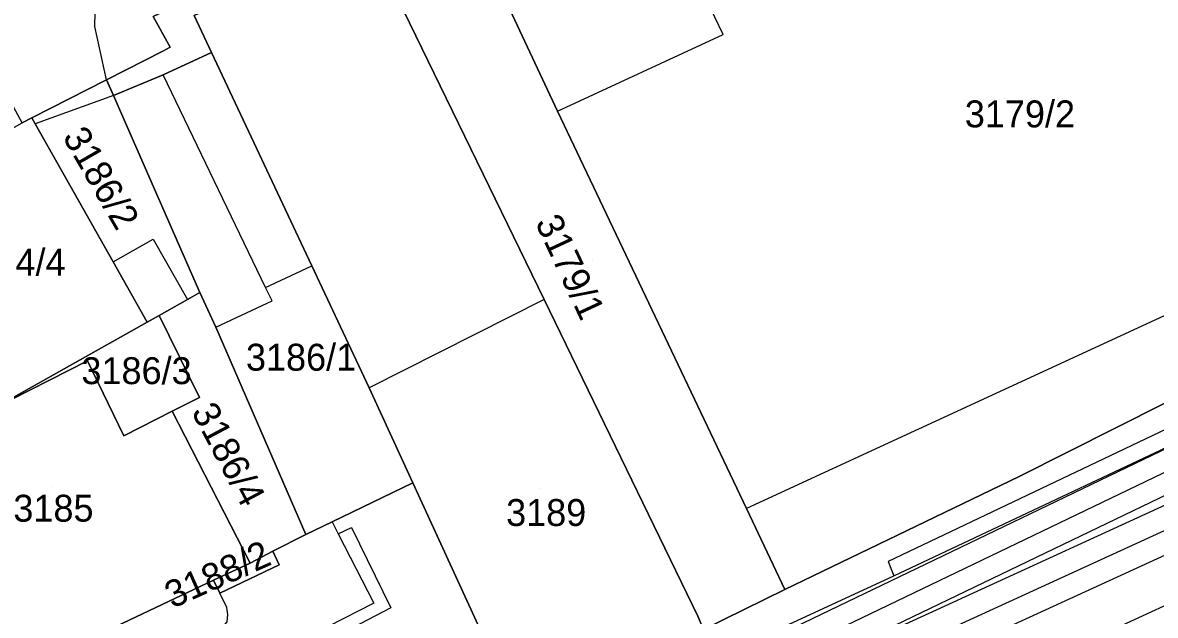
# Model space of a CAD drawing. Extents: x -264070 to -262271, y -1238894 to -1238141.
# Drawn here: x -263134.9 to -263050.9, y -1238614.4 to -1238570.4 of the extents above; entities that cross this region are included whole.
import ezdxf

# ---------------------------------------------------------------- set-up
doc = ezdxf.new("R2010")
doc.units = 0
for name, color, linetype in [('body_kn', 7, 'Continuous'), ('kladpar_druhypozemkov', 7, 'Continuous'), ('kladpar_hranice', 7, 'Continuous'), ('kladpar_parcelnecisla', 7, 'Continuous'), ('kladpar_plochy', 7, 'Continuous'), ('tarchy_linie', 7, 'Continuous'), ('zappar_hrandruhpozemk', 7, 'Continuous')]:
    doc.layers.add(name, color=color, linetype=linetype)

msp = doc.modelspace()

# ---------------------------------------------------------------- linework, layer by layer
at = {"layer": 'body_kn'}
for p, q in [((-263129.57, -1238570.67), (-263129.57, -1238570.67)), ((-263082.94, -1238571.28), (-263082.94, -1238571.28)), ((-263123.98, -1238572.22), (-263123.98, -1238572.22)), ((-263124.54, -1238572.51), (-263124.54, -1238572.51)), ((-263120.93, -1238572.62), (-263120.93, -1238572.62)), ((-263128.71, -1238574.64), (-263128.71, -1238574.64)), ((-263128.71, -1238574.64), (-263128.71, -1238574.64)), ((-263124.5, -1238574.27), (-263124.5, -1238574.27)), ((-263128.2, -1238575.81), (-263128.2, -1238575.81)), ((-263128.2, -1238575.81), (-263128.2, -1238575.81)), ((-263095.23, -1238576.97), (-263095.23, -1238576.97)), ((-263095.23, -1238576.97), (-263095.23, -1238576.97)), ((-263134.27, -1238577.46), (-263134.27, -1238577.46)), ((-263134.01, -1238577.91), (-263134.01, -1238577.91)), ((-263124.88, -1238583.37), (-263124.88, -1238583.37)), ((-263125.24, -1238586.48), (-263125.24, -1238586.48)), ((-263128.22, -1238588.17), (-263128.22, -1238588.17)), ((-263128.22, -1238588.17), (-263128.22, -1238588.17)), ((-263113.48, -1238588.47), (-263113.48, -1238588.47)), ((-263113.48, -1238588.47), (-263113.48, -1238588.47)), ((-263121.79, -1238590.44), (-263121.79, -1238590.44)), ((-263121.79, -1238590.44), (-263121.79, -1238590.44)), ((-263116.91, -1238590.06), (-263116.91, -1238590.06)), ((-263116.91, -1238590.06), (-263116.91, -1238590.06)), ((-263122.71, -1238590.96), (-263122.71, -1238590.96)), ((-263116.43, -1238591.05), (-263116.43, -1238591.05)), ((-263096.23, -1238590.97), (-263096.23, -1238590.97)), ((-263096.23, -1238590.97), (-263096.23, -1238590.97)), ((-263124.8, -1238592.14), (-263124.8, -1238592.14)), ((-263125.69, -1238592.64), (-263125.69, -1238592.64)), ((-263120.59, -1238593.01), (-263120.59, -1238593.01)), ((-263120.59, -1238593.01), (-263120.59, -1238593.01)), ((-263130.12, -1238595.53), (-263130.12, -1238595.53)), ((-263130.12, -1238595.53), (-263130.12, -1238595.53)), ((-263109.23, -1238597.52), (-263109.23, -1238597.52)), ((-263121.81, -1238598.23), (-263121.81, -1238598.23)), ((-263123.84, -1238599.27), (-263123.84, -1238599.27)), ((-263127.44, -1238601.08), (-263127.44, -1238601.08)), ((-263060.96, -1238604.1), (-263060.96, -1238604.1)), ((-263105.98, -1238604.59), (-263105.98, -1238604.59)), ((-263105.98, -1238604.59), (-263105.98, -1238604.59)), ((-263081.2, -1238606.5), (-263081.2, -1238606.5)), ((-263081.2, -1238606.5), (-263081.2, -1238606.5)), ((-263111.97, -1238607.48), (-263111.97, -1238607.48)), ((-263111.97, -1238607.48), (-263111.97, -1238607.48)), ((-263113.91, -1238608.41), (-263113.91, -1238608.41)), ((-263111.52, -1238608.38), (-263111.52, -1238608.38)), ((-263111.52, -1238608.38), (-263111.52, -1238608.38)), ((-263110.54, -1238607.89), (-263110.54, -1238607.89)), ((-263116.38, -1238609.66), (-263116.38, -1238609.66)), ((-263118.06, -1238610.54), (-263118.06, -1238610.54)), ((-263115.89, -1238610.68), (-263115.89, -1238610.68)), ((-263070.7, -1238610.43), (-263070.7, -1238610.43)), ((-263120.77, -1238611.82), (-263120.77, -1238611.82)), ((-263120.77, -1238611.82), (-263120.77, -1238611.82)), ((-263070.26, -1238611.49), (-263070.26, -1238611.49)), ((-263078.37, -1238612.51), (-263078.37, -1238612.51)), ((-263120.31, -1238612.77), (-263120.31, -1238612.77)), ((-263108.88, -1238613.53), (-263108.88, -1238613.53)), ((-263119.79, -1238613.84), (-263119.79, -1238613.84)), ((-263119.7, -1238614.36), (-263119.7, -1238614.36)), ((-263107.61, -1238613.88), (-263107.61, -1238613.88))]:
    msp.add_line(p, q, dxfattribs=at)
at = {"layer": 'kladpar_druhypozemkov'}
for p, q in [((-263122.95, -1238572.89), (-263122.95, -1238572.89)), ((-263060.81, -1238575.62), (-263060.81, -1238575.62)), ((-263127.86, -1238582.44), (-263127.86, -1238582.44)), ((-263092.66, -1238587.97), (-263092.66, -1238587.97)), ((-263115, -1238594.15), (-263115, -1238594.15)), ((-263125.77, -1238595.76), (-263125.77, -1238595.76)), ((-263118.05, -1238603.48), (-263118.05, -1238603.48)), ((-263132.74, -1238604.87), (-263132.74, -1238604.87)), ((-263096.6, -1238605.01), (-263096.6, -1238605.01)), ((-263116.61, -1238610.63), (-263116.61, -1238610.63))]:
    msp.add_line(p, q, dxfattribs=at)
at = {"layer": 'kladpar_hranice'}
for points in [[(-263065.7, -1238550.9), (-263056.86, -1238547.07), (-263054.34, -1238545.86), (-263028.95, -1238533.25), (-263017.61, -1238527.12), (-263004.42, -1238548.18), (-262996.97, -1238561.58), (-262994.61, -1238566.47), (-262992.31, -1238570.76), (-263007.62, -1238578.23), (-263023.4, -1238585.7), (-263039.44, -1238593.26), (-263060.96, -1238604.1), (-263078.37, -1238612.51), (-263081.2, -1238606.5), (-263095.23, -1238576.97), (-263101.57, -1238563.43), (-263095.51, -1238560.38), (-263093.44, -1238564.6), (-263087.21, -1238561.28), (-263083.52, -1238559.32), (-263065.7, -1238550.9)], [(-263124.14, -1238534.67), (-263121.82, -1238533.7), (-263121.56, -1238534.24), (-263118.99, -1238539.49), (-263110.96, -1238556.66), (-263106.61, -1238565.95), (-263108.02, -1238566.66), (-263109.29, -1238563.84), (-263109.84, -1238562.63), (-263125.25, -1238569.93), (-263123.98, -1238572.22), (-263124.54, -1238572.51), (-263128.71, -1238574.64), (-263134.27, -1238577.46), (-263134.97, -1238577.84), (-263143.43, -1238562.22), (-263151.59, -1238547.2), (-263145.2, -1238544.29), (-263140.64, -1238542.2)], [(-263109.84, -1238562.63), (-263109.29, -1238563.84), (-263122.21, -1238569.87), (-263120.93, -1238572.62), (-263124.5, -1238574.27), (-263128.2, -1238575.81), (-263128.71, -1238574.64), (-263124.54, -1238572.51), (-263123.98, -1238572.22), (-263125.25, -1238569.93), (-263109.84, -1238562.63)], [(-263096.23, -1238590.97), (-263084.82, -1238614.5), (-263084.41, -1238615.48), (-263086.04, -1238616.33), (-263089.37, -1238618.13), (-263095.59, -1238621.29), (-263097.8, -1238622.41), (-263098.35, -1238621.21), (-263105.98, -1238604.59), (-263109.23, -1238597.52), (-263113.48, -1238588.47), (-263120.93, -1238572.62), (-263122.21, -1238569.87), (-263109.29, -1238563.84), (-263108.02, -1238566.66), (-263096.23, -1238590.97)], [(-263081.2, -1238606.5), (-263078.37, -1238612.51), (-263084.41, -1238615.48), (-263084.82, -1238614.5), (-263096.23, -1238590.97), (-263108.02, -1238566.66), (-263106.61, -1238565.95), (-263101.57, -1238563.43), (-263095.23, -1238576.97), (-263081.2, -1238606.5)], [(-263113.48, -1238588.47), (-263109.23, -1238597.52), (-263105.98, -1238604.59), (-263111.97, -1238607.48), (-263113.91, -1238608.41), (-263120.59, -1238593.01), (-263121.79, -1238590.44), (-263124.88, -1238583.37), (-263128.2, -1238575.81), (-263124.5, -1238574.27), (-263120.93, -1238572.62), (-263113.48, -1238588.47)], [(-263128.71, -1238574.64), (-263128.2, -1238575.81), (-263124.88, -1238583.37), (-263121.79, -1238590.44), (-263122.71, -1238590.96), (-263124.8, -1238592.14), (-263125.69, -1238592.64), (-263128.22, -1238588.17), (-263134.01, -1238577.91), (-263134.27, -1238577.46), (-263128.71, -1238574.64)], [(-263134.97, -1238577.84), (-263134.27, -1238577.46), (-263134.01, -1238577.91), (-263128.22, -1238588.17), (-263125.69, -1238592.64), (-263137.25, -1238599.13), (-263140.2, -1238593.83), (-263145.71, -1238583.9), (-263134.97, -1238577.84)], [(-263084.41, -1238615.48), (-263078.37, -1238612.51), (-263060.96, -1238604.1), (-263039.44, -1238593.26), (-263023.4, -1238585.7), (-263007.62, -1238578.23)], [(-263121.79, -1238590.44), (-263120.59, -1238593.01), (-263113.91, -1238608.41), (-263116.38, -1238609.66), (-263118.06, -1238610.54), (-263123.84, -1238599.27), (-263121.81, -1238598.23), (-263124.8, -1238592.14), (-263122.71, -1238590.96), (-263121.79, -1238590.44)], [(-263137.25, -1238599.13), (-263125.69, -1238592.64), (-263124.8, -1238592.14), (-263121.81, -1238598.23), (-263123.84, -1238599.27), (-263127.44, -1238601.08), (-263130.12, -1238595.53), (-263137.25, -1238599.13)], [(-263130.12, -1238595.53), (-263127.44, -1238601.08), (-263123.84, -1238599.27), (-263118.06, -1238610.54), (-263120.77, -1238611.82), (-263138.07, -1238620.01), (-263146.33, -1238603.44), (-263142.8, -1238601.7), (-263137.25, -1238599.13), (-263130.12, -1238595.53)], [(-263105.98, -1238604.59), (-263098.35, -1238621.21), (-263097.8, -1238622.41), (-263097.96, -1238622.49), (-263128.68, -1238637.29), (-263138.07, -1238620.01), (-263120.77, -1238611.82), (-263120.31, -1238612.77), (-263115.89, -1238610.68), (-263116.38, -1238609.66), (-263113.91, -1238608.41), (-263111.97, -1238607.48), (-263105.98, -1238604.59)], [(-263120.77, -1238611.82), (-263118.06, -1238610.54), (-263116.38, -1238609.66), (-263115.89, -1238610.68), (-263120.31, -1238612.77), (-263120.77, -1238611.82)]]:
    msp.add_lwpolyline(points, dxfattribs=at)
at = {"layer": 'kladpar_plochy'}
for p, q in [((-263125.25, -1238569.93), (-263123.98, -1238572.22)), ((-263123.98, -1238572.22), (-263124.54, -1238572.51)), ((-263124.54, -1238572.51), (-263128.71, -1238574.64)), ((-263128.71, -1238574.64), (-263134.27, -1238577.46)), ((-263134.27, -1238577.46), (-263134.97, -1238577.84))]:
    msp.add_line(p, q, dxfattribs=at)
for points in [[(-263065.7, -1238550.9), (-263056.86, -1238547.07), (-263054.34, -1238545.86), (-263028.95, -1238533.25), (-263017.61, -1238527.12), (-263004.42, -1238548.18), (-262996.97, -1238561.58), (-262994.61, -1238566.47), (-262992.31, -1238570.76), (-263007.62, -1238578.23), (-263023.4, -1238585.7), (-263039.44, -1238593.26), (-263060.96, -1238604.1), (-263078.37, -1238612.51), (-263081.2, -1238606.5), (-263095.23, -1238576.97), (-263101.57, -1238563.43), (-263095.51, -1238560.38), (-263093.44, -1238564.6), (-263087.21, -1238561.28), (-263083.52, -1238559.32)], [(-263109.84, -1238562.63), (-263109.29, -1238563.84), (-263122.21, -1238569.87), (-263120.93, -1238572.62), (-263124.5, -1238574.27), (-263128.2, -1238575.81), (-263128.71, -1238574.64), (-263124.54, -1238572.51), (-263123.98, -1238572.22), (-263125.25, -1238569.93)], [(-263096.23, -1238590.97), (-263084.82, -1238614.5), (-263084.41, -1238615.48), (-263086.04, -1238616.33), (-263089.37, -1238618.13), (-263095.59, -1238621.29), (-263097.8, -1238622.41), (-263098.35, -1238621.21), (-263105.98, -1238604.59), (-263109.23, -1238597.52), (-263113.48, -1238588.47), (-263120.93, -1238572.62), (-263122.21, -1238569.87), (-263109.29, -1238563.84), (-263108.02, -1238566.66)], [(-263081.2, -1238606.5), (-263078.37, -1238612.51), (-263084.41, -1238615.48), (-263084.82, -1238614.5), (-263096.23, -1238590.97), (-263108.02, -1238566.66), (-263106.61, -1238565.95), (-263101.57, -1238563.43), (-263095.23, -1238576.97)], [(-263113.48, -1238588.47), (-263109.23, -1238597.52), (-263105.98, -1238604.59), (-263111.97, -1238607.48), (-263113.91, -1238608.41), (-263120.59, -1238593.01), (-263121.79, -1238590.44), (-263124.88, -1238583.37), (-263128.2, -1238575.81), (-263124.5, -1238574.27), (-263120.93, -1238572.62)], [(-263128.71, -1238574.64), (-263128.2, -1238575.81), (-263124.88, -1238583.37), (-263121.79, -1238590.44), (-263122.71, -1238590.96), (-263124.8, -1238592.14), (-263125.69, -1238592.64), (-263128.22, -1238588.17), (-263134.01, -1238577.91), (-263134.27, -1238577.46)], [(-263134.97, -1238577.84), (-263134.27, -1238577.46), (-263134.01, -1238577.91), (-263128.22, -1238588.17), (-263125.69, -1238592.64), (-263137.25, -1238599.13), (-263140.2, -1238593.83), (-263145.71, -1238583.9)], [(-263121.79, -1238590.44), (-263120.59, -1238593.01), (-263113.91, -1238608.41), (-263116.38, -1238609.66), (-263118.06, -1238610.54), (-263123.84, -1238599.27), (-263121.81, -1238598.23), (-263124.8, -1238592.14), (-263122.71, -1238590.96)], [(-263137.25, -1238599.13), (-263125.69, -1238592.64), (-263124.8, -1238592.14), (-263121.81, -1238598.23), (-263123.84, -1238599.27), (-263127.44, -1238601.08), (-263130.12, -1238595.53)], [(-263130.12, -1238595.53), (-263127.44, -1238601.08), (-263123.84, -1238599.27), (-263118.06, -1238610.54), (-263120.77, -1238611.82), (-263138.07, -1238620.01), (-263146.33, -1238603.44), (-263142.8, -1238601.7), (-263137.25, -1238599.13)], [(-263105.98, -1238604.59), (-263098.35, -1238621.21), (-263097.8, -1238622.41), (-263097.96, -1238622.49), (-263128.68, -1238637.29), (-263138.07, -1238620.01), (-263120.77, -1238611.82), (-263120.31, -1238612.77), (-263115.89, -1238610.68), (-263116.38, -1238609.66), (-263113.91, -1238608.41), (-263111.97, -1238607.48)], [(-263120.77, -1238611.82), (-263118.06, -1238610.54), (-263116.38, -1238609.66), (-263115.89, -1238610.68), (-263120.31, -1238612.77)]]:
    msp.add_lwpolyline(points, close=True, dxfattribs=at)
msp.add_lwpolyline([(-263084.41, -1238615.48), (-263078.37, -1238612.51), (-263060.96, -1238604.1), (-263039.44, -1238593.26)], dxfattribs=at)
at = {"layer": 'tarchy_linie'}
for points in [[(-263127.28, -1238639.92), (-263086.66, -1238619.65), (-263043.33, -1238598.79), (-262997.67, -1238578.69), (-262948.78, -1238557.1), (-262916.97, -1238543.57), (-262916.75, -1238544.13), (-262916.4, -1238545.02), (-262915.51, -1238547.31), (-262914.89, -1238548.89), (-262945.47, -1238561.89), (-262992.44, -1238583.4), (-263039.43, -1238605.06), (-263086.63, -1238626.71), (-263123.25, -1238643.79), (-263125.06, -1238644.64), (-263125.78, -1238643.09), (-263126.6, -1238641.32), (-263127.07, -1238640.31), (-263127.28, -1238639.92)], [(-263126.6, -1238641.32), (-263085.98, -1238621.04), (-263042.68, -1238600.2), (-262997.04, -1238580.11), (-262948.16, -1238558.52), (-262916.4, -1238545.02)], [(-263123.97, -1238642.25), (-263087.34, -1238625.17), (-263040.14, -1238603.52), (-262993.15, -1238581.86), (-262946.16, -1238560.33), (-262915.51, -1238547.31)], [(-263042.03, -1238601.61), (-262998.07, -1238582.26), (-263040.85, -1238601.98), (-263082.57, -1238621.12), (-263042.03, -1238601.61)]]:
    msp.add_lwpolyline(points, dxfattribs=at)
at = {"layer": 'zappar_hrandruhpozemk'}
for p, q in [((-263129.57, -1238570.67), (-263129.51, -1238567.82)), ((-263128.71, -1238574.64), (-263129.57, -1238570.67)), ((-263116.91, -1238590.06), (-263124.5, -1238574.27)), ((-263128.2, -1238575.81), (-263134.01, -1238577.91)), ((-263128.22, -1238588.17), (-263125.24, -1238586.48)), ((-263125.24, -1238586.48), (-263122.71, -1238590.96)), ((-263038.72, -1238586.85), (-263081.2, -1238606.5)), ((-263116.91, -1238590.06), (-263113.48, -1238588.47)), ((-263096.23, -1238590.97), (-263109.23, -1238597.52)), ((-263091.6, -1238632.85), (-263007.66, -1238594.03))]:
    msp.add_line(p, q, dxfattribs=at)
for points in [[(-263095.23, -1238576.97), (-263082.94, -1238571.28), (-263084.18, -1238568.68)], [(-263120.59, -1238593.01), (-263116.43, -1238591.05), (-263116.91, -1238590.06)], [(-263042.23, -1238598.27), (-263042.84, -1238597.15), (-263070.7, -1238610.43), (-263070.26, -1238611.49)], [(-263095.67, -1238623.23), (-263070.26, -1238611.49), (-263042.23, -1238598.27)], [(-263111.97, -1238607.48), (-263111.52, -1238608.38), (-263108.88, -1238613.53), (-263122.43, -1238620.45), (-263123.1, -1238619.15)], [(-263111.52, -1238608.38), (-263110.54, -1238607.89), (-263107.61, -1238613.88), (-263123.22, -1238622.02)], [(-263123.22, -1238622.02), (-263123.72, -1238621.1), (-263125.46, -1238617.87), (-263124.08, -1238617.22), (-263122.3, -1238616.38), (-263121.08, -1238615.8), (-263120.16, -1238615.37), (-263119.77, -1238614.92), (-263119.7, -1238614.36), (-263119.79, -1238613.84), (-263120.31, -1238612.77)]]:
    msp.add_lwpolyline(points, dxfattribs=at)

# ---------------------------------------------------------------- texts
at = {"layer": 'kladpar_parcelnecisla'}
for s, p in [('3179/2', (-263065.002, -1238578.17)), ('3184/4', (-263139.934, -1238589.19)), ('3186/1', (-263118.365, -1238596.25)), ('3186/3', (-263130.577, -1238597.25)), ('3185', (-263135.63, -1238607.47)), ('3189', (-263099.054, -1238607.79))]:
    msp.add_text(s, height=2, dxfattribs=at).set_placement(p)
for s, rotation, p in [('3186/2', 300, (-263132.017, -1238578.873)), ('3179/1', 295, (-263096.923, -1238585.239)), ('3186/4', 298, (-263122.45, -1238599.301)), ('3188/2', 24, (-263123.82, -1238613.942))]:
    msp.add_text(s, height=2, rotation=rotation, dxfattribs=at).set_placement(p)

doc.saveas('drawing.dxf')
